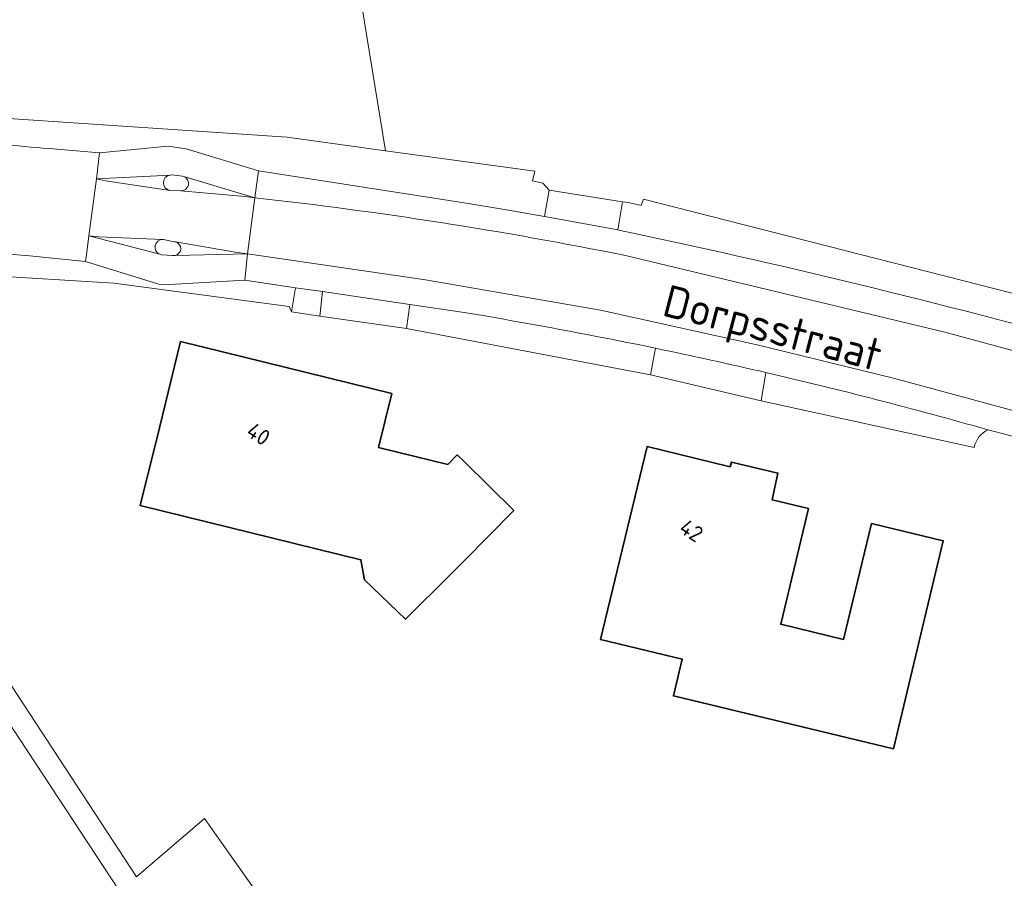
# Model space of a CAD drawing. Extents: x 184422 to 188298, y 343471 to 350189.
# Tile 264 of 513: x 186975 to 187030, y 346785 to 346833. Entities that reach past the tile are written whole.
import ezdxf
from ezdxf.enums import TextEntityAlignment as Align

# ---------------------------------------------------------------- set-up
doc = ezdxf.new("R2010")
doc.units = 0
for name, color, linetype, lineweight in [('B-WA-OG-TERREIN_CULTUURSCHEIDING-GV', 252, 'Continuous', 18), ('B-WA-OG-TERREIN_ERF-GV', 252, 'Continuous', 18), ('B-WA-OG-TOPOGRAFIE-T18', 252, 'Continuous', 18), ('B-WA-VH-VERHARDING_ASFALT-GV', 252, 'Continuous', 18), ('B-WA-VH-VERHARDING_BETONSTRAATSTEEN-GV', 252, 'Continuous', 18), ('B-WA-VH-VERHARDING_HALFVERHARDING_GRIND-GV', 252, 'Continuous', 18), ('B-WA-VH-VERHARDING_OPEN-GV', 252, 'Continuous', 18), ('B-WA-VH-VERHARDING_STRAATBAKSTEEN-GV', 252, 'Continuous', 18), ('B-WE-OG-BEBOUWING-GV', 250, 'Continuous', 35), ('B-WE-OG-BEBOUWING-T18', 10, 'Continuous', 18)]:
    doc.layers.add(name, color=color, linetype=linetype, lineweight=lineweight)
doc.styles.add('NLCS-ISO-M1000-T18', font='NLCS-ISO.ttf', dxfattribs={"height": 1.8})
doc.styles.add('NLCS-ISO-M500-T18', font='NLCS-ISO.ttf', dxfattribs={"height": 0.9})

msp = doc.modelspace()

# ---------------------------------------------------------------- linework, layer by layer
at = {"layer": 'B-WA-OG-TERREIN_CULTUURSCHEIDING-GV', "flags": 128}
msp.add_lwpolyline([(187059.8, 346858.01), (187059.397, 346857.912), (187058.42, 346854.345), (187058.23, 346841.35), (187058.18, 346837.972), (187057.676, 346832.957), (187056.578, 346822.019), (187055.392, 346817.733), (187054.629, 346815.969), (187053.737, 346815.163), (187052.437, 346814.43), (187051.069, 346813.973), (187049.567, 346813.79), (187045.815, 346814.05), (187032.669, 346817.043), (187010.103, 346822.788), (187009.971, 346822.444), (187009.253, 346822.606), (187008.921, 346822.638), (187008.646, 346821.061), (187008.949, 346821.003), (187009.252, 346820.945)], dxfattribs=at)
msp.add_lwpolyline([(187059.8, 346858.01), (187059.397, 346857.912), (187058.42, 346854.345), (187058.23, 346841.35), (187058.18, 346837.972), (187057.676, 346832.957), (187056.578, 346822.019), (187055.392, 346817.733), (187054.629, 346815.969), (187053.737, 346815.163), (187052.437, 346814.43), (187051.069, 346813.973), (187049.567, 346813.79), (187045.815, 346814.05), (187032.669, 346817.043), (187010.103, 346822.788), (187009.971, 346822.444), (187009.253, 346822.606), (187008.921, 346822.638), (187008.646, 346821.061), (187008.949, 346821.003), (187009.252, 346820.945)], dxfattribs=at)
msp.add_lwpolyline([(187059.8, 346858.01), (187059.397, 346857.912), (187058.42, 346854.345), (187058.23, 346841.35), (187058.18, 346837.972), (187057.676, 346832.957), (187056.578, 346822.019), (187055.392, 346817.733), (187054.629, 346815.969), (187053.737, 346815.163), (187052.437, 346814.43), (187051.069, 346813.973), (187049.567, 346813.79), (187045.815, 346814.05), (187032.669, 346817.043), (187010.103, 346822.788), (187009.971, 346822.444), (187009.253, 346822.606), (187008.921, 346822.638), (187008.646, 346821.061), (187008.949, 346821.003), (187009.252, 346820.945)], dxfattribs=at)
at = {"layer": 'B-WA-OG-TERREIN_CULTUURSCHEIDING-GV'}
msp.add_lwpolyline([(187009.252, 346820.945, -0.015153), (187036.819, 346814.201)], format="xyb", dxfattribs=at)
msp.add_lwpolyline([(187009.252, 346820.945, -0.015153), (187036.819, 346814.201)], format="xyb", dxfattribs=at)
msp.add_lwpolyline([(187009.252, 346820.945, -0.015153), (187036.819, 346814.201)], format="xyb", dxfattribs=at)
at = {"layer": 'B-WA-OG-TERREIN_ERF-GV', "flags": 128}
for points in [[(186951.868, 346828.15), (186964.941, 346828.027), (186970.429, 346827.602), (186990.041, 346826.291), (186995.584, 346825.51), (186993.648, 346837.37), (186992.575, 346842.253), (186991.014, 346849.356), (186987.66, 346867.837), (186984.865, 346879.841), (186978.003, 346910.108)], [(186951.868, 346828.15), (186964.941, 346828.027), (186970.429, 346827.602), (186990.041, 346826.291), (186995.584, 346825.51), (186993.648, 346837.37), (186992.575, 346842.253), (186991.014, 346849.356), (186987.66, 346867.837), (186984.865, 346879.841), (186978.003, 346910.108)], [(186951.868, 346828.15), (186964.941, 346828.027), (186970.429, 346827.602), (186990.041, 346826.291), (186995.584, 346825.51), (186993.648, 346837.37), (186992.575, 346842.253), (186991.014, 346849.356), (186987.66, 346867.837), (186984.865, 346879.841), (186978.003, 346910.108)], [(186993.648, 346837.37), (186995.584, 346825.51), (187003.987, 346824.375), (187003.857, 346823.832), (187004.425, 346823.697), (187004.794, 346823.308), (187008.921, 346822.638), (187009.253, 346822.606), (187009.971, 346822.444), (187010.103, 346822.788), (187032.669, 346817.043), (187045.815, 346814.05), (187049.567, 346813.79), (187051.069, 346813.973), (187052.437, 346814.43), (187053.737, 346815.163), (187054.629, 346815.969), (187055.392, 346817.733), (187056.578, 346822.019), (187057.676, 346832.957)], [(186993.648, 346837.37), (186995.584, 346825.51), (187003.987, 346824.375), (187003.857, 346823.832), (187004.425, 346823.697), (187004.794, 346823.308), (187008.921, 346822.638), (187009.253, 346822.606), (187009.971, 346822.444), (187010.103, 346822.788), (187032.669, 346817.043), (187045.815, 346814.05), (187049.567, 346813.79), (187051.069, 346813.973), (187052.437, 346814.43), (187053.737, 346815.163), (187054.629, 346815.969), (187055.392, 346817.733), (187056.578, 346822.019), (187057.676, 346832.957)], [(186993.648, 346837.37), (186995.584, 346825.51), (187003.987, 346824.375), (187003.857, 346823.832), (187004.425, 346823.697), (187004.794, 346823.308), (187008.921, 346822.638), (187009.253, 346822.606), (187009.971, 346822.444), (187010.103, 346822.788), (187032.669, 346817.043), (187045.815, 346814.05), (187049.567, 346813.79), (187051.069, 346813.973), (187052.437, 346814.43), (187053.737, 346815.163), (187054.629, 346815.969), (187055.392, 346817.733), (187056.578, 346822.019), (187057.676, 346832.957)], [(187028.709, 346808.83), (187016.712, 346811.456), (187010.486, 346812.911), (186996.758, 346815.511), (186991.881, 346816.219), (186990.294, 346816.461), (186990.163, 346816.756), (186980.301, 346818.061), (186972.949, 346818.512), (186968.799, 346818.434), (186967.3, 346818.252), (186966.205, 346817.45), (186965.239, 346815.759), (186964.476, 346813.93), (186964.528, 346811.883), (186965.149, 346809.743), (186981.574, 346784.664), (186985.402, 346787.949), (187003.624, 346762.14), (187004.899, 346760.131), (187026.757, 346775.07), (187029.904, 346771.726), (187037.499, 346773.912), (187056.137, 346774.847)], [(187028.709, 346808.83), (187016.712, 346811.456), (187010.486, 346812.911), (186996.758, 346815.511), (186991.881, 346816.219), (186990.294, 346816.461), (186990.163, 346816.756), (186980.301, 346818.061), (186972.949, 346818.512), (186968.799, 346818.434), (186967.3, 346818.252), (186966.205, 346817.45), (186965.239, 346815.759), (186964.476, 346813.93), (186964.528, 346811.883), (186965.149, 346809.743), (186981.574, 346784.664), (186985.402, 346787.949), (187003.624, 346762.14), (187004.899, 346760.131), (187026.757, 346775.07), (187029.904, 346771.726), (187037.499, 346773.912), (187056.137, 346774.847)], [(187028.709, 346808.83), (187016.712, 346811.456), (187010.486, 346812.911), (186996.758, 346815.511), (186991.881, 346816.219), (186990.294, 346816.461), (186990.163, 346816.756), (186980.301, 346818.061), (186972.949, 346818.512), (186968.799, 346818.434), (186967.3, 346818.252), (186966.205, 346817.45), (186965.239, 346815.759), (186964.476, 346813.93), (186964.528, 346811.883), (186965.149, 346809.743), (186981.574, 346784.664), (186985.402, 346787.949), (187003.624, 346762.14), (187004.899, 346760.131), (187026.757, 346775.07), (187029.904, 346771.726), (187037.499, 346773.912), (187056.137, 346774.847)], [(187051.354, 346803.99), (187040.614, 346806.852), (187030.633, 346809.512), (187029.485, 346809.818)], [(187051.354, 346803.99), (187040.614, 346806.852), (187030.633, 346809.512), (187029.485, 346809.818)], [(187051.354, 346803.99), (187040.614, 346806.852), (187030.633, 346809.512), (187029.485, 346809.818)]]:
    msp.add_lwpolyline(points, dxfattribs=at)
for points in [[(186994.197, 346802.504), (186981.782, 346805.556), (186982.856, 346809.923), (186984.05, 346814.779), (186995.938, 346811.857), (186995.193, 346808.82), (186996.33, 346808.543), (186999.095, 346807.87), (186999.621, 346808.405), (187000, 346808.032), (187002.792, 346805.281), (187000, 346802.448), (186999.282, 346801.719), (186996.703, 346799.159), (186994.406, 346801.376)], [(186994.197, 346802.504), (186981.782, 346805.556), (186982.856, 346809.923), (186984.05, 346814.779), (186995.938, 346811.857), (186995.193, 346808.82), (186996.33, 346808.543), (186999.095, 346807.87), (186999.621, 346808.405), (187000, 346808.032), (187002.792, 346805.281), (187000, 346802.448), (186999.282, 346801.719), (186996.703, 346799.159), (186994.406, 346801.376)], [(186994.197, 346802.504), (186981.782, 346805.556), (186982.856, 346809.923), (186984.05, 346814.779), (186995.938, 346811.857), (186995.193, 346808.82), (186996.33, 346808.543), (186999.095, 346807.87), (186999.621, 346808.405), (187000, 346808.032), (187002.792, 346805.281), (187000, 346802.448), (186999.282, 346801.719), (186996.703, 346799.159), (186994.406, 346801.376)], [(187007.814, 346798.571), (187010.3, 346808.877), (187014.964, 346807.737), (187015.044, 346808), (187017.658, 346807.379), (187017.335, 346805.881), (187019.377, 346805.391), (187017.814, 346798.876), (187021.354, 346798.027), (187022.916, 346804.542), (187026.961, 346803.572), (187025.795, 346798.71), (187024.155, 346791.873), (187011.777, 346794.841), (187012.275, 346796.92), (187007.682, 346798.025)], [(187007.814, 346798.571), (187010.3, 346808.877), (187014.964, 346807.737), (187015.044, 346808), (187017.658, 346807.379), (187017.335, 346805.881), (187019.377, 346805.391), (187017.814, 346798.876), (187021.354, 346798.027), (187022.916, 346804.542), (187026.961, 346803.572), (187025.795, 346798.71), (187024.155, 346791.873), (187011.777, 346794.841), (187012.275, 346796.92), (187007.682, 346798.025)], [(187007.814, 346798.571), (187010.3, 346808.877), (187014.964, 346807.737), (187015.044, 346808), (187017.658, 346807.379), (187017.335, 346805.881), (187019.377, 346805.391), (187017.814, 346798.876), (187021.354, 346798.027), (187022.916, 346804.542), (187026.961, 346803.572), (187025.795, 346798.71), (187024.155, 346791.873), (187011.777, 346794.841), (187012.275, 346796.92), (187007.682, 346798.025)]]:
    msp.add_lwpolyline(points, close=True, dxfattribs=at)
at = {"layer": 'B-WA-OG-TERREIN_ERF-GV'}
msp.add_lwpolyline([(187029.485, 346809.818, 0.253404), (187028.709, 346808.83)], format="xyb", dxfattribs=at)
msp.add_lwpolyline([(187029.485, 346809.818, 0.253404), (187028.709, 346808.83)], format="xyb", dxfattribs=at)
msp.add_lwpolyline([(187029.485, 346809.818, 0.253404), (187028.709, 346808.83)], format="xyb", dxfattribs=at)
at = {"layer": 'B-WA-VH-VERHARDING_ASFALT-GV', "flags": 128}
for points in [[(186971.107, 346826.077), (186971.105, 346825.604), (186965.317, 346825.943), (186965.087, 346820.848), (186970.736, 346820.501), (186970.691, 346819.995), (186975.546, 346819.601), (186978.705, 346819.28), (186978.752, 346819.663), (186978.883, 346820.726), (186979.316, 346823.942)], [(186971.107, 346826.077), (186971.105, 346825.604), (186965.317, 346825.943), (186965.087, 346820.848), (186970.736, 346820.501), (186970.691, 346819.995), (186975.546, 346819.601), (186978.705, 346819.28), (186978.752, 346819.663), (186978.883, 346820.726), (186979.316, 346823.942)], [(186971.107, 346826.077), (186971.105, 346825.604), (186965.317, 346825.943), (186965.087, 346820.848), (186970.736, 346820.501), (186970.691, 346819.995), (186975.546, 346819.601), (186978.705, 346819.28), (186978.752, 346819.663), (186978.883, 346820.726), (186979.316, 346823.942)], [(186979.316, 346823.942), (186979.486, 346825.404), (186976.656, 346825.641)], [(186979.316, 346823.942), (186979.486, 346825.404), (186976.656, 346825.641)], [(186979.316, 346823.942), (186979.486, 346825.404), (186976.656, 346825.641)], [(187009.252, 346820.945), (187008.949, 346821.003), (187008.646, 346821.061), (187004.631, 346821.8), (187004.535, 346821.817), (187002.269, 346822.213), (187000, 346822.595), (186988.435, 346824.383), (186988.228, 346822.877)], [(187009.252, 346820.945), (187008.949, 346821.003), (187008.646, 346821.061), (187004.631, 346821.8), (187004.535, 346821.817), (187002.269, 346822.213), (187000, 346822.595), (186988.435, 346824.383), (186988.228, 346822.877)], [(187009.252, 346820.945), (187008.949, 346821.003), (187008.646, 346821.061), (187004.631, 346821.8), (187004.535, 346821.817), (187002.269, 346822.213), (187000, 346822.595), (186988.435, 346824.383), (186988.228, 346822.877)], [(186988.228, 346822.877), (186987.81, 346819.721), (186997.834, 346818.248), (187007.682, 346816.551), (187016.485, 346814.606), (187024.154, 346812.731), (187038.776, 346808.77), (187045.752, 346806.951), (187046.537, 346810.244)], [(186988.228, 346822.877), (186987.81, 346819.721), (186997.834, 346818.248), (187007.682, 346816.551), (187016.485, 346814.606), (187024.154, 346812.731), (187038.776, 346808.77), (187045.752, 346806.951), (187046.537, 346810.244)], [(186988.228, 346822.877), (186987.81, 346819.721), (186997.834, 346818.248), (187007.682, 346816.551), (187016.485, 346814.606), (187024.154, 346812.731), (187038.776, 346808.77), (187045.752, 346806.951), (187046.537, 346810.244)], [(186987.81, 346819.721), (186987.659, 346818.234), (186990.518, 346817.815), (186992.028, 346817.594), (186996.952, 346816.873), (187000, 346816.427), (187001.074, 346816.242), (187002.149, 346816.054)], [(186987.81, 346819.721), (186987.659, 346818.234), (186990.518, 346817.815), (186992.028, 346817.594), (186996.952, 346816.873), (187000, 346816.427), (187001.074, 346816.242), (187002.149, 346816.054)], [(186987.81, 346819.721), (186987.659, 346818.234), (186990.518, 346817.815), (186992.028, 346817.594), (186996.952, 346816.873), (187000, 346816.427), (187001.074, 346816.242), (187002.149, 346816.054)], [(187029.411, 346809.838), (187029.485, 346809.818), (187030.633, 346809.512), (187040.614, 346806.852), (187040.718, 346807.381), (187045.548, 346806.093), (187045.752, 346806.951), (187038.776, 346808.77), (187024.154, 346812.731), (187016.485, 346814.606), (187007.682, 346816.551), (186997.834, 346818.248), (186987.81, 346819.721)], [(187029.411, 346809.838), (187029.485, 346809.818), (187030.633, 346809.512), (187040.614, 346806.852), (187040.718, 346807.381), (187045.548, 346806.093), (187045.752, 346806.951), (187038.776, 346808.77), (187024.154, 346812.731), (187016.485, 346814.606), (187007.682, 346816.551), (186997.834, 346818.248), (186987.81, 346819.721)], [(187029.411, 346809.838), (187029.485, 346809.818), (187030.633, 346809.512), (187040.614, 346806.852), (187040.718, 346807.381), (187045.548, 346806.093), (187045.752, 346806.951), (187038.776, 346808.77), (187024.154, 346812.731), (187016.485, 346814.606), (187007.682, 346816.551), (186997.834, 346818.248), (186987.81, 346819.721)], [(187046.537, 346810.244), (187038.686, 346812.165), (187027.048, 346815.313), (187009.084, 346819.627)], [(187009.084, 346819.627), (187027.048, 346815.313), (187038.686, 346812.165), (187046.537, 346810.244), (187046.737, 346811.087), (187041.96, 346812.303)], [(187046.537, 346810.244), (187038.686, 346812.165), (187027.048, 346815.313), (187009.084, 346819.627)], [(187009.084, 346819.627), (187027.048, 346815.313), (187038.686, 346812.165), (187046.537, 346810.244), (187046.737, 346811.087), (187041.96, 346812.303)], [(187046.537, 346810.244), (187038.686, 346812.165), (187027.048, 346815.313), (187009.084, 346819.627)], [(187009.084, 346819.627), (187027.048, 346815.313), (187038.686, 346812.165), (187046.537, 346810.244), (187046.737, 346811.087), (187041.96, 346812.303)], [(187065.563, 346654.555), (187055.229, 346670.281), (187052.263, 346674.796), (187047.033, 346682.754), (187025.231, 346715.84), (187021.616, 346721.368), (187000, 346754.341), (186997.651, 346757.924), (186981.018, 346783.232), (186975.02, 346792.367), (186963.208, 346810.009)], [(187065.563, 346654.555), (187055.229, 346670.281), (187052.263, 346674.796), (187047.033, 346682.754), (187025.231, 346715.84), (187021.616, 346721.368), (187000, 346754.341), (186997.651, 346757.924), (186981.018, 346783.232), (186975.02, 346792.367), (186963.208, 346810.009)], [(187065.563, 346654.555), (187055.229, 346670.281), (187052.263, 346674.796), (187047.033, 346682.754), (187025.231, 346715.84), (187021.616, 346721.368), (187000, 346754.341), (186997.651, 346757.924), (186981.018, 346783.232), (186975.02, 346792.367), (186963.208, 346810.009)]]:
    msp.add_lwpolyline(points, dxfattribs=at)
at = {"layer": 'B-WA-VH-VERHARDING_ASFALT-GV'}
for points in [[(186976.656, 346825.641, 0.004417), (186971.107, 346826.077)], [(186976.656, 346825.641, 0.004417), (186971.107, 346826.077)], [(186976.656, 346825.641, 0.004417), (186971.107, 346826.077)], [(187009.084, 346819.627, 0.021756), (186988.228, 346822.877)], [(186988.228, 346822.877, -0.021756), (187009.084, 346819.627)], [(187009.084, 346819.627, 0.021756), (186988.228, 346822.877)], [(186988.228, 346822.877, -0.021756), (187009.084, 346819.627)], [(187009.084, 346819.627, 0.021756), (186988.228, 346822.877)], [(186988.228, 346822.877, -0.021756), (187009.084, 346819.627)], [(187036.819, 346814.201, 0.015153), (187009.252, 346820.945)], [(187036.819, 346814.201, 0.015153), (187009.252, 346820.945)], [(187036.819, 346814.201, 0.015153), (187009.252, 346820.945)], [(187002.149, 346816.054, -0.008058), (187010.777, 346814.407)], [(187002.149, 346816.054, -0.008058), (187010.777, 346814.407)], [(187002.149, 346816.054, -0.008058), (187010.777, 346814.407)], [(187010.777, 346814.407, -0.005889), (187016.983, 346813.04)], [(187010.777, 346814.407, -0.005889), (187016.983, 346813.04)], [(187010.777, 346814.407, -0.005889), (187016.983, 346813.04)], [(187016.983, 346813.04, -0.011906), (187029.411, 346809.838)], [(187016.983, 346813.04, -0.011906), (187029.411, 346809.838)], [(187016.983, 346813.04, -0.011906), (187029.411, 346809.838)]]:
    msp.add_lwpolyline(points, format="xyb", dxfattribs=at)
at = {"layer": 'B-WA-VH-VERHARDING_ASFALT-GV', "flags": 128}
msp.add_lwpolyline([(186983.047, 346820.53), (186983.081, 346820.529), (186983.698, 346820.402), (186983.767, 346820.39), (186987.241, 346819.798), (186987.81, 346819.721), (186988.228, 346822.877), (186987.682, 346822.947), (186984.051, 346823.264), (186983.463, 346823.28), (186983.462, 346823.28), (186983.458, 346823.281), (186979.828, 346823.834), (186979.316, 346823.942), (186978.883, 346820.726), (186979.452, 346820.676)], close=True, dxfattribs=at)
msp.add_lwpolyline([(186983.047, 346820.53), (186983.081, 346820.529), (186983.698, 346820.402), (186983.767, 346820.39), (186987.241, 346819.798), (186987.81, 346819.721), (186988.228, 346822.877), (186987.682, 346822.947), (186984.051, 346823.264), (186983.463, 346823.28), (186983.462, 346823.28), (186983.458, 346823.281), (186979.828, 346823.834), (186979.316, 346823.942), (186978.883, 346820.726), (186979.452, 346820.676)], close=True, dxfattribs=at)
msp.add_lwpolyline([(186983.047, 346820.53), (186983.081, 346820.529), (186983.698, 346820.402), (186983.767, 346820.39), (186987.241, 346819.798), (186987.81, 346819.721), (186988.228, 346822.877), (186987.682, 346822.947), (186984.051, 346823.264), (186983.463, 346823.28), (186983.462, 346823.28), (186983.458, 346823.281), (186979.828, 346823.834), (186979.316, 346823.942), (186978.883, 346820.726), (186979.452, 346820.676)], close=True, dxfattribs=at)
at = {"layer": 'B-WA-VH-VERHARDING_BETONSTRAATSTEEN-GV', "flags": 128}
msp.add_lwpolyline([(186988.435, 346824.383), (186984.368, 346825.632), (186983.345, 346825.781), (186979.486, 346825.404), (186979.316, 346823.942), (186983.46, 346824.155), (186983.462, 346824.155), (186983.551, 346824.16), (186984.166, 346824.088), (186984.231, 346824.069), (186988.228, 346822.877)], close=True, dxfattribs=at)
msp.add_lwpolyline([(186988.435, 346824.383), (186984.368, 346825.632), (186983.345, 346825.781), (186979.486, 346825.404), (186979.316, 346823.942), (186983.46, 346824.155), (186983.462, 346824.155), (186983.551, 346824.16), (186984.166, 346824.088), (186984.231, 346824.069), (186988.228, 346822.877)], close=True, dxfattribs=at)
msp.add_lwpolyline([(186988.435, 346824.383), (186984.368, 346825.632), (186983.345, 346825.781), (186979.486, 346825.404), (186979.316, 346823.942), (186983.46, 346824.155), (186983.462, 346824.155), (186983.551, 346824.16), (186984.166, 346824.088), (186984.231, 346824.069), (186988.228, 346822.877)], close=True, dxfattribs=at)
at = {"layer": 'B-WA-VH-VERHARDING_HALFVERHARDING_GRIND-GV', "flags": 128}
for points in [[(186976.656, 346825.641), (186979.486, 346825.404), (186983.345, 346825.781), (186984.368, 346825.632), (186988.435, 346824.383), (187000, 346822.595), (187002.269, 346822.213), (187004.535, 346821.817), (187004.794, 346823.308), (187004.425, 346823.697), (187003.857, 346823.832), (187003.987, 346824.375), (186995.584, 346825.51), (186990.041, 346826.291), (186970.429, 346827.602)], [(186976.656, 346825.641), (186979.486, 346825.404), (186983.345, 346825.781), (186984.368, 346825.632), (186988.435, 346824.383), (187000, 346822.595), (187002.269, 346822.213), (187004.535, 346821.817), (187004.794, 346823.308), (187004.425, 346823.697), (187003.857, 346823.832), (187003.987, 346824.375), (186995.584, 346825.51), (186990.041, 346826.291), (186970.429, 346827.602)], [(186976.656, 346825.641), (186979.486, 346825.404), (186983.345, 346825.781), (186984.368, 346825.632), (186988.435, 346824.383), (187000, 346822.595), (187002.269, 346822.213), (187004.535, 346821.817), (187004.794, 346823.308), (187004.425, 346823.697), (187003.857, 346823.832), (187003.987, 346824.375), (186995.584, 346825.51), (186990.041, 346826.291), (186970.429, 346827.602)], [(186990.294, 346816.461), (186990.518, 346817.815), (186987.659, 346818.234), (186983.444, 346817.998), (186982.829, 346818.018), (186978.705, 346819.28), (186975.546, 346819.601), (186970.691, 346819.995), (186965.065, 346820.313), (186965.087, 346820.848), (186963.394, 346820.93), (186961.845, 346821.019)], [(186990.294, 346816.461), (186990.518, 346817.815), (186987.659, 346818.234), (186983.444, 346817.998), (186982.829, 346818.018), (186978.705, 346819.28), (186975.546, 346819.601), (186970.691, 346819.995), (186965.065, 346820.313), (186965.087, 346820.848), (186963.394, 346820.93), (186961.845, 346821.019)], [(186990.294, 346816.461), (186990.518, 346817.815), (186987.659, 346818.234), (186983.444, 346817.998), (186982.829, 346818.018), (186978.705, 346819.28), (186975.546, 346819.601), (186970.691, 346819.995), (186965.065, 346820.313), (186965.087, 346820.848), (186963.394, 346820.93), (186961.845, 346821.019)], [(187029.423, 346724.462), (187004.899, 346760.131), (187003.624, 346762.14), (186985.402, 346787.949), (186981.574, 346784.664), (186965.149, 346809.743), (186964.528, 346811.883), (186964.476, 346813.93), (186965.239, 346815.759), (186966.205, 346817.45), (186967.3, 346818.252), (186968.799, 346818.434), (186972.949, 346818.512), (186980.301, 346818.061), (186990.163, 346816.756), (186990.294, 346816.461)], [(187029.423, 346724.462), (187004.899, 346760.131), (187003.624, 346762.14), (186985.402, 346787.949), (186981.574, 346784.664), (186965.149, 346809.743), (186964.528, 346811.883), (186964.476, 346813.93), (186965.239, 346815.759), (186966.205, 346817.45), (186967.3, 346818.252), (186968.799, 346818.434), (186972.949, 346818.512), (186980.301, 346818.061), (186990.163, 346816.756), (186990.294, 346816.461)], [(187029.423, 346724.462), (187004.899, 346760.131), (187003.624, 346762.14), (186985.402, 346787.949), (186981.574, 346784.664), (186965.149, 346809.743), (186964.528, 346811.883), (186964.476, 346813.93), (186965.239, 346815.759), (186966.205, 346817.45), (186967.3, 346818.252), (186968.799, 346818.434), (186972.949, 346818.512), (186980.301, 346818.061), (186990.163, 346816.756), (186990.294, 346816.461)], [(186959.146, 346816.248), (186962.168, 346811.622), (186963.208, 346810.009), (186975.02, 346792.367), (186981.018, 346783.232), (186997.651, 346757.924), (187000, 346754.341), (187021.616, 346721.368), (187023.346, 346721.359)], [(186959.146, 346816.248), (186962.168, 346811.622), (186963.208, 346810.009), (186975.02, 346792.367), (186981.018, 346783.232), (186997.651, 346757.924), (187000, 346754.341), (187021.616, 346721.368), (187023.346, 346721.359)], [(186959.146, 346816.248), (186962.168, 346811.622), (186963.208, 346810.009), (186975.02, 346792.367), (186981.018, 346783.232), (186997.651, 346757.924), (187000, 346754.341), (187021.616, 346721.368), (187023.346, 346721.359)], [(187010.777, 346814.407), (187010.486, 346812.911), (187016.712, 346811.456), (187016.983, 346813.04)], [(187010.777, 346814.407), (187010.486, 346812.911), (187016.712, 346811.456), (187016.983, 346813.04)], [(187010.777, 346814.407), (187010.486, 346812.911), (187016.712, 346811.456), (187016.983, 346813.04)]]:
    msp.add_lwpolyline(points, dxfattribs=at)
at = {"layer": 'B-WA-VH-VERHARDING_HALFVERHARDING_GRIND-GV'}
for points in [[(186971.107, 346826.077, -0.004417), (186976.656, 346825.641)], [(186971.107, 346826.077, -0.004417), (186976.656, 346825.641)], [(186971.107, 346826.077, -0.004417), (186976.656, 346825.641)], [(187016.983, 346813.04, 0.005889), (187010.777, 346814.407)], [(187016.983, 346813.04, 0.005889), (187010.777, 346814.407)], [(187016.983, 346813.04, 0.005889), (187010.777, 346814.407)]]:
    msp.add_lwpolyline(points, format="xyb", dxfattribs=at)
at = {"layer": 'B-WA-VH-VERHARDING_HALFVERHARDING_GRIND-GV', "flags": 128}
msp.add_lwpolyline([(186996.952, 346816.873), (186992.028, 346817.594), (186991.881, 346816.219), (186996.758, 346815.511)], close=True, dxfattribs=at)
msp.add_lwpolyline([(186996.952, 346816.873), (186992.028, 346817.594), (186991.881, 346816.219), (186996.758, 346815.511)], close=True, dxfattribs=at)
msp.add_lwpolyline([(186996.952, 346816.873), (186992.028, 346817.594), (186991.881, 346816.219), (186996.758, 346815.511)], close=True, dxfattribs=at)
at = {"layer": 'B-WA-VH-VERHARDING_OPEN-GV'}
for points in [[(186983.46, 346824.155, 0.853548), (186983.458, 346823.281)], [(186983.46, 346824.155, 0.853548), (186983.458, 346823.281)], [(186983.46, 346824.155, 0.853548), (186983.458, 346823.281)], [(186984.051, 346823.264, 0.859698), (186984.231, 346824.069)], [(186984.051, 346823.264, 0.859698), (186984.231, 346824.069)], [(186984.051, 346823.264, 0.859698), (186984.231, 346824.069)], [(186983.047, 346820.53, 0.824616), (186982.885, 346819.698)], [(186983.047, 346820.53, 0.824616), (186982.885, 346819.698)], [(186983.047, 346820.53, 0.824616), (186982.885, 346819.698)], [(186983.763, 346819.628, 0.774272), (186983.767, 346820.39)], [(186983.763, 346819.628, 0.774272), (186983.767, 346820.39)], [(186983.763, 346819.628, 0.774272), (186983.767, 346820.39)], [(187010.777, 346814.407, 0.008058), (187002.149, 346816.054)], [(187010.777, 346814.407, 0.008058), (187002.149, 346816.054)], [(187010.777, 346814.407, 0.008058), (187002.149, 346816.054)], [(187029.411, 346809.838, 0.011906), (187016.983, 346813.04)], [(187029.411, 346809.838, 0.011906), (187016.983, 346813.04)], [(187029.411, 346809.838, 0.011906), (187016.983, 346813.04)], [(187028.709, 346808.83, -0.253404), (187029.485, 346809.818)], [(187028.709, 346808.83, -0.253404), (187029.485, 346809.818)], [(187028.709, 346808.83, -0.253404), (187029.485, 346809.818)]]:
    msp.add_lwpolyline(points, format="xyb", dxfattribs=at)
at = {"layer": 'B-WA-VH-VERHARDING_OPEN-GV', "flags": 128}
for points in [[(186983.462, 346824.155), (186983.46, 346824.155)], [(186983.462, 346824.155), (186983.46, 346824.155)], [(186983.462, 346824.155), (186983.46, 346824.155)], [(186984.231, 346824.069), (186984.166, 346824.088), (186983.551, 346824.16), (186983.462, 346824.155)], [(186984.231, 346824.069), (186984.166, 346824.088), (186983.551, 346824.16), (186983.462, 346824.155)], [(186984.231, 346824.069), (186984.166, 346824.088), (186983.551, 346824.16), (186983.462, 346824.155)], [(186983.458, 346823.281), (186983.462, 346823.28), (186983.463, 346823.28), (186984.051, 346823.264)], [(186983.458, 346823.281), (186983.462, 346823.28), (186983.463, 346823.28), (186984.051, 346823.264)], [(186983.458, 346823.281), (186983.462, 346823.28), (186983.463, 346823.28), (186984.051, 346823.264)], [(186983.081, 346820.529), (186983.047, 346820.53)], [(186983.081, 346820.529), (186983.047, 346820.53)], [(186983.081, 346820.529), (186983.047, 346820.53)], [(186983.767, 346820.39), (186983.698, 346820.402), (186983.081, 346820.529)], [(186983.767, 346820.39), (186983.698, 346820.402), (186983.081, 346820.529)], [(186983.767, 346820.39), (186983.698, 346820.402), (186983.081, 346820.529)], [(186982.885, 346819.698), (186982.995, 346819.67), (186983.588, 346819.624), (186983.763, 346819.628)], [(186982.885, 346819.698), (186982.995, 346819.67), (186983.588, 346819.624), (186983.763, 346819.628)], [(186982.885, 346819.698), (186982.995, 346819.67), (186983.588, 346819.624), (186983.763, 346819.628)], [(187000, 346816.427), (186996.952, 346816.873), (186996.758, 346815.511), (187010.486, 346812.911), (187010.777, 346814.407)], [(187000, 346816.427), (186996.952, 346816.873), (186996.758, 346815.511), (187010.486, 346812.911), (187010.777, 346814.407)], [(187000, 346816.427), (186996.952, 346816.873), (186996.758, 346815.511), (187010.486, 346812.911), (187010.777, 346814.407)], [(187002.149, 346816.054), (187001.074, 346816.242), (187000, 346816.427)], [(187002.149, 346816.054), (187001.074, 346816.242), (187000, 346816.427)], [(187002.149, 346816.054), (187001.074, 346816.242), (187000, 346816.427)], [(187016.983, 346813.04), (187016.712, 346811.456), (187028.709, 346808.83)], [(187016.983, 346813.04), (187016.712, 346811.456), (187028.709, 346808.83)], [(187016.983, 346813.04), (187016.712, 346811.456), (187028.709, 346808.83)], [(187029.485, 346809.818), (187029.411, 346809.838)], [(187029.485, 346809.818), (187029.411, 346809.838)], [(187029.485, 346809.818), (187029.411, 346809.838)]]:
    msp.add_lwpolyline(points, dxfattribs=at)
for points in [[(187004.535, 346821.817), (187004.631, 346821.8), (187008.646, 346821.061), (187008.921, 346822.638), (187004.794, 346823.308)], [(187004.535, 346821.817), (187004.631, 346821.8), (187008.646, 346821.061), (187008.921, 346822.638), (187004.794, 346823.308)], [(187004.535, 346821.817), (187004.631, 346821.8), (187008.646, 346821.061), (187008.921, 346822.638), (187004.794, 346823.308)], [(186992.028, 346817.594), (186990.518, 346817.815), (186990.294, 346816.461), (186991.881, 346816.219)], [(186992.028, 346817.594), (186990.518, 346817.815), (186990.294, 346816.461), (186991.881, 346816.219)], [(186992.028, 346817.594), (186990.518, 346817.815), (186990.294, 346816.461), (186991.881, 346816.219)]]:
    msp.add_lwpolyline(points, close=True, dxfattribs=at)
at = {"layer": 'B-WA-VH-VERHARDING_STRAATBAKSTEEN-GV', "flags": 128}
for points in [[(186983.46, 346824.155), (186979.316, 346823.942), (186979.828, 346823.834), (186983.458, 346823.281)], [(186983.46, 346824.155), (186979.316, 346823.942), (186979.828, 346823.834), (186983.458, 346823.281)], [(186983.46, 346824.155), (186979.316, 346823.942), (186979.828, 346823.834), (186983.458, 346823.281)], [(186984.051, 346823.264), (186987.682, 346822.947), (186988.228, 346822.877), (186984.231, 346824.069)], [(186984.051, 346823.264), (186987.682, 346822.947), (186988.228, 346822.877), (186984.231, 346824.069)], [(186984.051, 346823.264), (186987.682, 346822.947), (186988.228, 346822.877), (186984.231, 346824.069)], [(186983.047, 346820.53), (186979.452, 346820.676), (186978.883, 346820.726), (186982.885, 346819.698)], [(186983.047, 346820.53), (186979.452, 346820.676), (186978.883, 346820.726), (186982.885, 346819.698)], [(186983.047, 346820.53), (186979.452, 346820.676), (186978.883, 346820.726), (186982.885, 346819.698)], [(186987.81, 346819.721), (186987.241, 346819.798), (186983.767, 346820.39)], [(186987.81, 346819.721), (186987.241, 346819.798), (186983.767, 346820.39)], [(186987.81, 346819.721), (186987.241, 346819.798), (186983.767, 346820.39)], [(186983.763, 346819.628), (186987.81, 346819.721)], [(186983.763, 346819.628), (186987.81, 346819.721)], [(186983.763, 346819.628), (186987.81, 346819.721)]]:
    msp.add_lwpolyline(points, dxfattribs=at)
at = {"layer": 'B-WA-VH-VERHARDING_STRAATBAKSTEEN-GV'}
for points in [[(186983.458, 346823.281, -0.853548), (186983.46, 346824.155)], [(186983.458, 346823.281, -0.853548), (186983.46, 346824.155)], [(186983.458, 346823.281, -0.853548), (186983.46, 346824.155)], [(186984.231, 346824.069, -0.859698), (186984.051, 346823.264)], [(186984.231, 346824.069, -0.859698), (186984.051, 346823.264)], [(186984.231, 346824.069, -0.859698), (186984.051, 346823.264)], [(186982.885, 346819.698, -0.824616), (186983.047, 346820.53)], [(186982.885, 346819.698, -0.824616), (186983.047, 346820.53)], [(186982.885, 346819.698, -0.824616), (186983.047, 346820.53)], [(186983.767, 346820.39, -0.774272), (186983.763, 346819.628)], [(186983.767, 346820.39, -0.774272), (186983.763, 346819.628)], [(186983.767, 346820.39, -0.774272), (186983.763, 346819.628)]]:
    msp.add_lwpolyline(points, format="xyb", dxfattribs=at)
at = {"layer": 'B-WA-VH-VERHARDING_STRAATBAKSTEEN-GV', "flags": 128}
msp.add_lwpolyline([(186987.659, 346818.234), (186987.81, 346819.721), (186983.763, 346819.628), (186983.588, 346819.624), (186982.995, 346819.67), (186982.885, 346819.698), (186978.883, 346820.726), (186978.752, 346819.663), (186978.705, 346819.28), (186982.829, 346818.018), (186983.444, 346817.998)], close=True, dxfattribs=at)
msp.add_lwpolyline([(186987.659, 346818.234), (186987.81, 346819.721), (186983.763, 346819.628), (186983.588, 346819.624), (186982.995, 346819.67), (186982.885, 346819.698), (186978.883, 346820.726), (186978.752, 346819.663), (186978.705, 346819.28), (186982.829, 346818.018), (186983.444, 346817.998)], close=True, dxfattribs=at)
msp.add_lwpolyline([(186987.659, 346818.234), (186987.81, 346819.721), (186983.763, 346819.628), (186983.588, 346819.624), (186982.995, 346819.67), (186982.885, 346819.698), (186978.883, 346820.726), (186978.752, 346819.663), (186978.705, 346819.28), (186982.829, 346818.018), (186983.444, 346817.998)], close=True, dxfattribs=at)
at = {"layer": 'B-WE-OG-BEBOUWING-GV', "flags": 128}
for points in [[(186982.856, 346809.923), (186981.782, 346805.556), (186994.197, 346802.504), (186994.406, 346801.376), (186996.703, 346799.159), (186999.282, 346801.719), (187000, 346802.448), (187002.792, 346805.281), (187000, 346808.032), (186999.621, 346808.405), (186999.095, 346807.87), (186996.33, 346808.543), (186995.193, 346808.82), (186995.938, 346811.857), (186984.05, 346814.779)], [(186982.856, 346809.923), (186981.782, 346805.556), (186994.197, 346802.504), (186994.406, 346801.376), (186996.703, 346799.159), (186999.282, 346801.719), (187000, 346802.448), (187002.792, 346805.281), (187000, 346808.032), (186999.621, 346808.405), (186999.095, 346807.87), (186996.33, 346808.543), (186995.193, 346808.82), (186995.938, 346811.857), (186984.05, 346814.779)], [(186982.856, 346809.923), (186981.782, 346805.556), (186994.197, 346802.504), (186994.406, 346801.376), (186996.703, 346799.159), (186999.282, 346801.719), (187000, 346802.448), (187002.792, 346805.281), (187000, 346808.032), (186999.621, 346808.405), (186999.095, 346807.87), (186996.33, 346808.543), (186995.193, 346808.82), (186995.938, 346811.857), (186984.05, 346814.779)], [(187007.682, 346798.025), (187012.275, 346796.92), (187011.777, 346794.841), (187024.155, 346791.873), (187025.795, 346798.71), (187026.961, 346803.572), (187022.916, 346804.542), (187021.354, 346798.027), (187017.814, 346798.876), (187019.377, 346805.391), (187017.335, 346805.881), (187017.658, 346807.379), (187015.044, 346808), (187014.964, 346807.737), (187010.3, 346808.877), (187007.814, 346798.571)], [(187007.682, 346798.025), (187012.275, 346796.92), (187011.777, 346794.841), (187024.155, 346791.873), (187025.795, 346798.71), (187026.961, 346803.572), (187022.916, 346804.542), (187021.354, 346798.027), (187017.814, 346798.876), (187019.377, 346805.391), (187017.335, 346805.881), (187017.658, 346807.379), (187015.044, 346808), (187014.964, 346807.737), (187010.3, 346808.877), (187007.814, 346798.571)], [(187007.682, 346798.025), (187012.275, 346796.92), (187011.777, 346794.841), (187024.155, 346791.873), (187025.795, 346798.71), (187026.961, 346803.572), (187022.916, 346804.542), (187021.354, 346798.027), (187017.814, 346798.876), (187019.377, 346805.391), (187017.335, 346805.881), (187017.658, 346807.379), (187015.044, 346808), (187014.964, 346807.737), (187010.3, 346808.877), (187007.814, 346798.571)]]:
    msp.add_lwpolyline(points, close=True, dxfattribs=at)

# ---------------------------------------------------------------- texts
at = {"layer": 'B-WA-OG-TOPOGRAFIE-T18', "style": 'NLCS-ISO-M1000-T18'}
msp.add_text('Dorpsstraat', height=1.8, rotation=345.4, dxfattribs=at).set_placement((187017.301, 346815.297), align=Align.MIDDLE)
msp.add_text('Dorpsstraat', height=1.8, rotation=345.4, dxfattribs=at).set_placement((187017.301, 346815.297), align=Align.MIDDLE)
msp.add_text('Dorpsstraat', height=1.8, rotation=345.4, dxfattribs=at).set_placement((187017.301, 346815.297), align=Align.MIDDLE)
at = {"layer": 'B-WE-OG-BEBOUWING-T18', "style": 'NLCS-ISO-M500-T18'}
for s, p in [('40', (186988.435, 346809.582)), ('40', (186988.435, 346809.582)), ('40', (186988.435, 346809.582)), ('42', (187012.792, 346804.15)), ('42', (187012.792, 346804.15)), ('42', (187012.792, 346804.15))]:
    msp.add_text(s, height=0.9, rotation=327.1, dxfattribs=at).set_placement(p, align=Align.MIDDLE)

doc.saveas('drawing.dxf')
